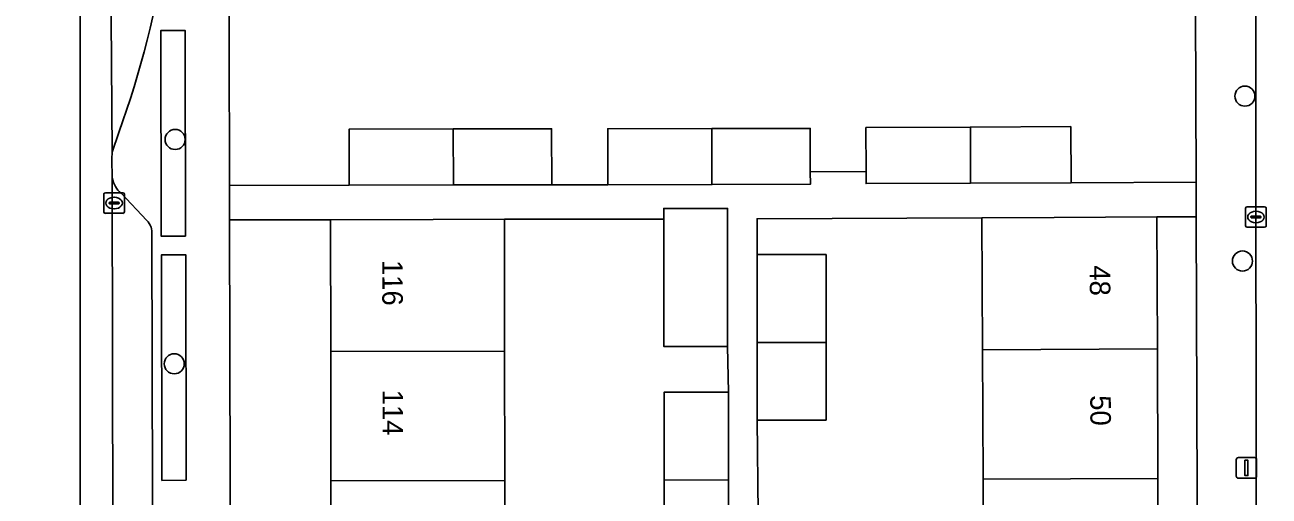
# Model space of a CAD drawing. Extents: x 160732 to 162107, y 387428 to 388479.
# Drawn here: x 161302.4 to 161363, y 388286.2 to 388309.2 of the extents above; entities that cross this region are included whole.
import ezdxf

# ---------------------------------------------------------------- set-up
doc = ezdxf.new("R2010")
doc.units = 0
for name, color, linetype in [('IMGEO_Boom', 7, 'Continuous'), ('IMGEO_Erf', 7, 'Continuous'), ('IMGEO_Fietspad_open', 7, 'Continuous'), ('IMGEO_Groenvoorziening', 7, 'Continuous'), ('IMGEO_Haag', 7, 'Continuous'), ('IMGEO_Kolk', 7, 'Continuous'), ('IMGEO_Lichtmast', 7, 'Continuous'), ('IMGEO_Pand', 7, 'Continuous'), ('IMGEO_Pand_nummerreeks', 7, 'Continuous'), ('IMGEO_Parkeervlak_open', 7, 'Continuous'), ('IMGEO_Rijbaan_lokaal_gesloten', 7, 'Continuous'), ('IMGEO_Rijbaan_lokaal_open', 7, 'Continuous'), ('IMGEO_Voetpad_open', 7, 'Continuous')]:
    doc.layers.add(name, color=color, linetype=linetype)

msp = doc.modelspace()

# ---------------------------------------------------------------- linework, layer by layer
at = {"layer": 'IMGEO_Boom'}
for centre in [(161361.853, 388305.712), (161309.733, 388303.599), (161361.733, 388297.68), (161309.69, 388292.674)]:
    msp.add_circle(centre, 0.489, dxfattribs=at)
at = {"layer": 'IMGEO_Erf'}
for points in [[(161312.328, 388322.797), (161312.383, 388301.361), (161318.216, 388301.376), (161318.21, 388304.1), (161323.286, 388304.111), (161328.076, 388304.121), (161328.082, 388301.397), (161330.814, 388301.395), (161330.808, 388304.119), (161335.884, 388304.13), (161340.674, 388304.14), (161340.679, 388302.029), (161343.396, 388302.035), (161343.387, 388304.183), (161348.482, 388304.204), (161353.368, 388304.225), (161353.38, 388301.495), (161359.471, 388301.516), (161359.398, 388322.788)], [(161317.337, 388280.682), (161317.324, 388286.98), (161317.311, 388293.277), (161317.298, 388299.694), (161312.387, 388299.681), (161312.567, 388229.806)], [(161333.561, 388283.063), (161333.561, 388287.014), (161333.561, 388291.301), (161336.689, 388291.301), (161336.649, 388293.521), (161333.54, 388293.521), (161333.54, 388299.712), (161325.774, 388299.712), (161325.787, 388293.295), (161325.8, 388286.998), (161325.813, 388280.7)], [(161349.121, 388280.752), (161349.094, 388287.058), (161349.067, 388293.363), (161349.04, 388299.79), (161338.083, 388299.743), (161338.083, 388297.996), (161341.445, 388297.996), (161341.445, 388293.718), (161341.445, 388289.933), (161338.083, 388289.933), (161338.137, 388285.385)], [(161359.649, 388250), (161359.477, 388299.833), (161357.562, 388299.826), (161357.587, 388293.4), (161357.614, 388287.094), (161357.641, 388280.789)]]:
    msp.add_lwpolyline(points, dxfattribs=at)
at = {"layer": 'IMGEO_Fietspad_open'}
msp.add_lwpolyline([(161306.585, 388313.854), (161306.668, 388302.975), (161306.99, 388303.937), (161307.552, 388305.596)], dxfattribs=at)
msp.add_arc((161267.706, 388318.605), 41.916, 341.91879, 354.86946, dxfattribs=at)
at = {"layer": 'IMGEO_Groenvoorziening'}
for points in [[(161310.243, 388298.895), (161310.223, 388308.903), (161309.03, 388308.901), (161309.05, 388298.893)], [(161310.272, 388287.002), (161310.246, 388297.984), (161309.061, 388297.981), (161309.087, 388286.999)]]:
    msp.add_lwpolyline(points, close=True, dxfattribs=at)
at = {"layer": 'IMGEO_Haag'}
for points in [[(161310.243, 388298.895), (161310.223, 388308.903), (161309.03, 388308.901), (161309.05, 388298.893)], [(161310.272, 388287.002), (161310.246, 388297.984), (161309.061, 388297.981), (161309.087, 388286.999)]]:
    msp.add_lwpolyline(points, close=True, dxfattribs=at)
at = {"layer": 'IMGEO_Kolk'}
for p, q in [((161306.259, 388300.077), (161306.259, 388300.929)), ((161306.334, 388301.003), (161307.186, 388301.003)), ((161306.747, 388300.783), (161306.772, 388300.783)), ((161307.26, 388300.929), (161307.26, 388300.077)), ((161306.518, 388300.497), (161306.518, 388300.509)), ((161306.956, 388300.46), (161306.558, 388300.46)), ((161306.561, 388300.546), (161306.959, 388300.546)), ((161306.77, 388300.223), (161306.745, 388300.223)), ((161307.002, 388300.509), (161307.002, 388300.497)), ((161361.888, 388299.398), (161361.888, 388300.25)), ((161361.963, 388300.324), (161362.815, 388300.324)), ((161362.376, 388300.104), (161362.401, 388300.104)), ((161362.889, 388300.25), (161362.889, 388299.398)), ((161307.186, 388300.003), (161306.334, 388300.003)), ((161362.147, 388299.818), (161362.147, 388299.83)), ((161362.585, 388299.781), (161362.187, 388299.781)), ((161362.19, 388299.867), (161362.588, 388299.867)), ((161362.399, 388299.544), (161362.374, 388299.544)), ((161362.631, 388299.83), (161362.631, 388299.818)), ((161362.815, 388299.324), (161361.963, 388299.324))]:
    msp.add_line(p, q, dxfattribs=at)
for points in [[(161306.259, 388300.077), (161306.259, 388300.929)], [(161306.334, 388301.003), (161307.186, 388301.003)], [(161307.26, 388300.929), (161307.26, 388300.077)], [(161361.888, 388299.398), (161361.888, 388300.25)], [(161361.963, 388300.324), (161362.815, 388300.324)], [(161362.889, 388300.25), (161362.889, 388299.398)], [(161307.186, 388300.003), (161306.334, 388300.003)], [(161362.815, 388299.324), (161361.963, 388299.324)]]:
    msp.add_lwpolyline(points, dxfattribs=at)
for centre, radius, start, end in [((161306.336, 388300.927), 0.0765, 91.55205, 178.44795), ((161306.336, 388300.927), 0.0765, 91.55205, 178.44795), ((161307.184, 388300.927), 0.0765, 1.55205, 88.44795), ((161307.184, 388300.927), 0.0765, 1.55205, 88.44795), ((161306.336, 388300.079), 0.0765, 181.55205, 268.44795), ((161306.336, 388300.079), 0.0765, 181.55205, 268.44795), ((161306.558, 388300.506), 0.0403, 85.87752, 175.75265), ((161306.555, 388300.496), 0.0366, 178.93798, 274.71019), ((161306.959, 388300.503), 0.043, 264.86636, 352.45326), ((161306.963, 388300.508), 0.0386, 1.73085, 96.63898), ((161307.184, 388300.079), 0.0765, 271.55205, 358.44795), ((161307.184, 388300.079), 0.0765, 271.55205, 358.44795), ((161361.965, 388300.248), 0.0765, 91.55205, 178.44795), ((161361.965, 388300.248), 0.0765, 91.55205, 178.44795), ((161362.813, 388300.248), 0.0765, 1.55205, 88.44795), ((161362.813, 388300.248), 0.0765, 1.55205, 88.44795), ((161362.187, 388299.827), 0.0403, 85.87752, 175.75265), ((161362.184, 388299.817), 0.0366, 178.93798, 274.71019), ((161362.588, 388299.824), 0.043, 264.86636, 352.45326), ((161362.592, 388299.829), 0.0386, 1.73085, 96.63898), ((161361.965, 388299.4), 0.0765, 181.55205, 268.44795), ((161361.965, 388299.4), 0.0765, 181.55205, 268.44795), ((161362.813, 388299.4), 0.0765, 271.55205, 358.44795), ((161362.813, 388299.4), 0.0765, 271.55205, 358.44795)]:
    msp.add_arc(centre, radius, start, end, dxfattribs=at)
for centre, major_axis, ratio, start_param, end_param in [((161306.746, 388300.503), (-0.387, 0.002), 0.722429, 4.712389, 7.853982), ((161306.771, 388300.503), (-0.39, 0.002), 0.717154, 1.570796, 4.712389), ((161362.375, 388299.824), (-0.387, 0.002), 0.722429, 4.712389, 7.853982), ((161362.4, 388299.824), (-0.39, 0.002), 0.717154, 1.570796, 4.712389)]:
    msp.add_ellipse(centre, major_axis=major_axis, ratio=ratio, start_param=start_param, end_param=end_param, dxfattribs=at)
at = {"layer": 'IMGEO_Lichtmast'}
for p, q in [((161361.433, 388287.204), (161361.433, 388288.004)), ((161361.433, 388288.004), (161361.433, 388287.204)), ((161361.533, 388288.104), (161362.323, 388288.104)), ((161362.323, 388288.104), (161361.533, 388288.104)), ((161362.423, 388288.004), (161362.423, 388287.204)), ((161362.423, 388287.204), (161362.423, 388288.004)), ((161362.323, 388287.104), (161361.533, 388287.104)), ((161361.533, 388287.104), (161362.323, 388287.104))]:
    msp.add_line(p, q, dxfattribs=at)
msp.add_lwpolyline([(161361.853, 388287.979), (161362.003, 388287.979), (161362.003, 388287.229), (161361.853, 388287.229), (161361.853, 388287.979)], dxfattribs=at)
for centre, start, end in [((161361.533, 388288.004), 90, 180), ((161361.533, 388288.004), 90, 180), ((161362.323, 388288.004), 0, 90), ((161362.323, 388288.004), 360, 90), ((161361.533, 388287.204), 180, 270), ((161361.533, 388287.204), 180, 270), ((161362.323, 388287.204), 270, 0), ((161362.323, 388287.204), 270, 0)]:
    msp.add_arc(centre, 0.1, start, end, dxfattribs=at)
at = {"layer": 'IMGEO_Pand'}
for points in [[(161323.286, 388304.111), (161318.21, 388304.1), (161318.216, 388301.376), (161323.29, 388301.387)], [(161323.29, 388301.387), (161328.082, 388301.397), (161328.076, 388304.121), (161323.286, 388304.111)], [(161330.808, 388304.119), (161330.814, 388301.395), (161335.888, 388301.406), (161335.884, 388304.13)], [(161340.674, 388304.14), (161335.884, 388304.13), (161335.888, 388301.406), (161340.68, 388301.416), (161340.679, 388302.029)], [(161348.482, 388304.204), (161343.387, 388304.183), (161343.396, 388302.035), (161343.399, 388301.453), (161348.486, 388301.474)], [(161348.486, 388301.474), (161353.38, 388301.495), (161353.368, 388304.225), (161348.482, 388304.204)], [(161336.649, 388300.244), (161333.54, 388300.244), (161333.54, 388299.712), (161333.54, 388293.521), (161336.649, 388293.521)], [(161325.787, 388293.295), (161325.774, 388299.712), (161322.298, 388299.705), (161317.298, 388299.694), (161317.311, 388293.277)], [(161357.587, 388293.4), (161357.562, 388299.826), (161352.563, 388299.805), (161349.04, 388299.79), (161349.067, 388293.363)], [(161341.445, 388297.996), (161338.083, 388297.996), (161338.083, 388293.704), (161341.445, 388293.718)], [(161338.083, 388289.933), (161341.445, 388289.933), (161341.445, 388293.718), (161338.083, 388293.704)], [(161357.614, 388287.094), (161357.587, 388293.4), (161349.067, 388293.363), (161349.094, 388287.058)], [(161325.8, 388286.998), (161325.787, 388293.295), (161317.311, 388293.277), (161317.324, 388286.98)], [(161336.689, 388291.301), (161333.561, 388291.301), (161333.561, 388287.014), (161336.689, 388287.021)], [(161325.813, 388280.7), (161325.8, 388286.998), (161317.324, 388286.98), (161317.337, 388280.682)], [(161333.561, 388283.063), (161336.689, 388283.063), (161336.689, 388287.021), (161333.561, 388287.014)], [(161349.094, 388287.058), (161349.121, 388280.752), (161357.641, 388280.789), (161357.614, 388287.094)]]:
    msp.add_lwpolyline(points, close=True, dxfattribs=at)
at = {"layer": 'IMGEO_Parkeervlak_open'}
for points in [[(161306.672, 388301.723), (161306.795, 388232.697)], [(161308.35, 388299.659), (161307.102, 388300.982)], [(161308.756, 388235.756), (161308.589, 388298.954)]]:
    msp.add_lwpolyline(points, dxfattribs=at)
for centre, radius, start, end in [((161307.925, 388301.955), 1.274, 190.47833, 229.77459), ((161307.803, 388299.08), 0.796, 350.86103, 46.59302)]:
    msp.add_arc(centre, radius, start, end, dxfattribs=at)
at = {"layer": 'IMGEO_Rijbaan_lokaal_gesloten'}
for points in [[(161301.769, 388319.455), (161301.769, 388279.72), (161305.106, 388279.671), (161305.106, 388319.498)], [(161306.668, 388302.975), (161306.585, 388313.854), (161306.611, 388319.518), (161305.106, 388319.498), (161305.106, 388279.671), (161305.21, 388258.937), (161305.166, 388232.723), (161306.795, 388232.697), (161306.672, 388301.723), (161306.642, 388302.66)]]:
    msp.add_lwpolyline(points, close=True, dxfattribs=at)
at = {"layer": 'IMGEO_Rijbaan_lokaal_open'}
msp.add_lwpolyline([(161362.367, 388322.948), (161362.452, 388231.846), (161367.426, 388231.791), (161367.414, 388232.034), (161367.488, 388277.302), (161367.493, 388277.969), (161367.417, 388293.941)], dxfattribs=at)
at = {"layer": 'IMGEO_Voetpad_open'}
for points in [[(161312.567, 388229.806), (161312.387, 388299.681), (161312.383, 388301.361), (161312.328, 388322.797)], [(161359.398, 388322.788), (161359.471, 388301.516), (161359.477, 388299.833), (161359.649, 388250), (161359.714, 388231.204)], [(161362.43, 388230.89), (161362.452, 388231.846), (161362.367, 388322.948)], [(161307.552, 388305.596), (161306.99, 388303.937), (161306.668, 388302.975), (161306.642, 388302.66), (161306.672, 388301.723)], [(161338.137, 388285.385), (161338.083, 388289.933), (161338.083, 388293.704), (161338.083, 388297.996), (161338.083, 388299.743), (161349.04, 388299.79), (161352.563, 388299.805), (161357.562, 388299.826), (161359.477, 388299.833), (161359.471, 388301.516), (161353.38, 388301.495), (161348.486, 388301.474), (161343.399, 388301.453), (161343.396, 388302.035), (161340.679, 388302.029), (161340.68, 388301.416), (161335.888, 388301.406), (161330.814, 388301.395), (161328.082, 388301.397), (161323.29, 388301.387), (161318.216, 388301.376), (161312.383, 388301.361), (161312.387, 388299.681), (161317.298, 388299.694), (161322.298, 388299.705), (161325.774, 388299.712), (161333.54, 388299.712), (161333.54, 388300.244), (161336.649, 388300.244), (161336.649, 388293.521), (161336.689, 388291.301), (161336.689, 388287.021), (161336.689, 388283.063)], [(161307.102, 388300.982), (161308.35, 388299.659)], [(161308.589, 388298.954), (161308.756, 388235.756)]]:
    msp.add_lwpolyline(points, dxfattribs=at)
for points in [[(161310.243, 388298.895), (161309.05, 388298.893), (161309.03, 388308.901), (161310.223, 388308.903)], [(161310.272, 388287.002), (161309.087, 388286.999), (161309.061, 388297.981), (161310.246, 388297.984)]]:
    msp.add_lwpolyline(points, close=True, dxfattribs=at)
for centre, radius, start, end in [((161267.706, 388318.605), 41.916, 341.91879, 354.86946), ((161307.925, 388301.955), 1.274, 190.47833, 229.77459), ((161307.803, 388299.08), 0.796, 350.86103, 46.59302)]:
    msp.add_arc(centre, radius, start, end, dxfattribs=at)

# ---------------------------------------------------------------- texts
at = {"layer": 'IMGEO_Pand_nummerreeks'}
for s, rotation, p in [('116', 270.11704, (161319.822, 388297.734)), ('48', 270.24203, (161354.292, 388297.471)), ('114', 270.11704, (161319.835, 388291.415)), ('50', 270.24203, (161354.319, 388291.144))]:
    msp.add_text(s, height=1, rotation=rotation, dxfattribs=at).set_placement(p)

doc.saveas('drawing.dxf')
